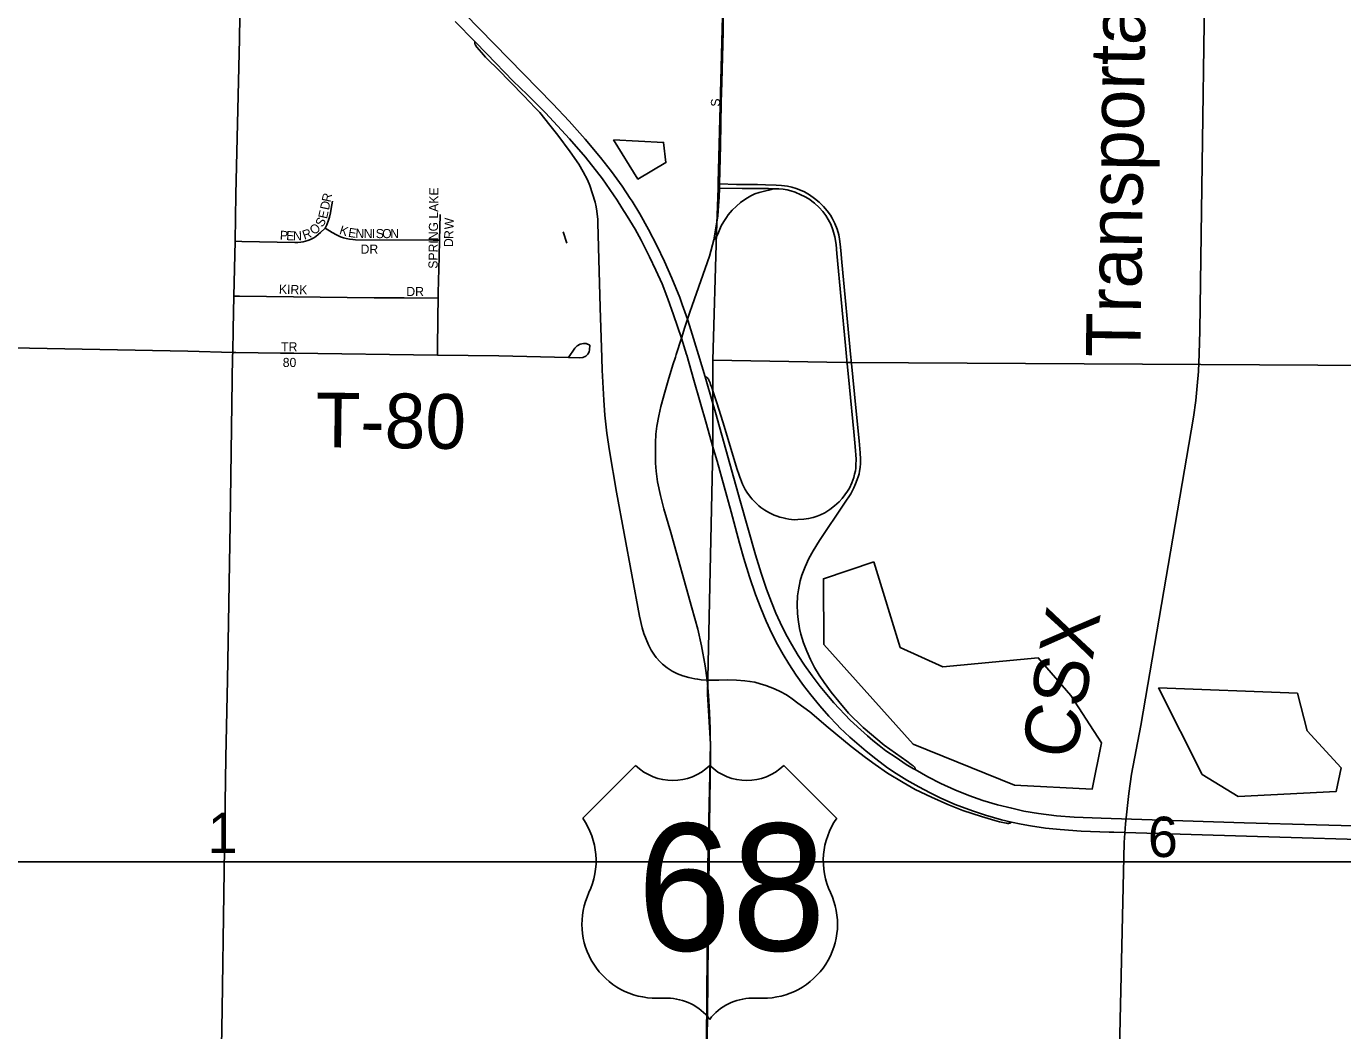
# Model space of a CAD drawing. Extents: x 0 to 68, y 0 to 52.9.
# Drawn here: x 51.689 to 55.298, y 42.989 to 45.742 of the extents above; entities that cross this region are included whole.
import ezdxf

# ---------------------------------------------------------------- set-up
doc = ezdxf.new("R2010")
doc.units = 0
for name, color, linetype in [('Default', 7, 'Continuous'), ('GM_X_County_Road', 7, 'Continuous'), ('GM_X_Minor_Lake', 7, 'Continuous'), ('GM_X_State_Route', 7, 'Continuous'), ('GM_X_Township', 7, 'Continuous'), ('GM_X_Township_Road', 7, 'Continuous'), ('GM_X_Township_Road_Text', 7, 'Continuous')]:
    doc.layers.add(name, color=color, linetype=linetype)

msp = doc.modelspace()

# ---------------------------------------------------------------- linework, layer by layer
at = {"layer": 'Default'}
for p, q in [((53.3597, 43.7159), (53.2147, 43.5709)), ((53.9107, 43.5709), (53.7657, 43.7159)), ((49.5172, 43.4514), (67.9972, 43.4514)), ((53.4177, 43.0778), (53.4467, 43.0778)), ((53.6787, 43.0778), (53.7077, 43.0778))]:
    msp.add_line(p, q, dxfattribs=at)
for points in [[(53.5919, 45.4154), (53.5942, 45.5325), (53.5955, 45.5881), (53.5994, 45.7275), (53.5992, 45.7522), (53.6036, 45.9407), (53.6061, 46.0637), (53.6081, 46.1557)], [(54.6791, 42.6157), (54.6878, 43.0185), (54.6989, 43.5046), (54.7023, 43.5557), (54.7118, 43.6389), (54.7192, 43.6918), (54.7444, 43.8256), (54.8891, 44.6702), (54.8954, 44.7157), (54.8989, 44.7561), (54.9024, 44.7958), (54.9041, 44.8442), (54.9059, 44.9068), (54.91, 45.1713), (54.9217, 46.007)], [(53.2731, 45.3694), (53.2631, 45.3822), (53.2209, 45.4324), (53.1774, 45.4815), (53.1323, 45.5292), (52.8912, 45.7756), (52.8185, 45.8502)], [(53.5191, 44.7718), (53.4996, 44.8401), (53.4991, 44.8418), (53.485, 44.8868), (53.4638, 44.951), (53.4483, 44.9943), (53.432, 45.0356), (53.4154, 45.0732), (53.3975, 45.1102), (53.3746, 45.1557), (53.3583, 45.1857), (53.3361, 45.2216), (53.3219, 45.2442), (53.3091, 45.2651), (53.2684, 45.3232), (53.2224, 45.3827), (53.1786, 45.4337), (53.1121, 45.5043), (53.0619, 45.5549), (53.024, 45.5917), (52.952, 45.6661), (52.9191, 45.6999), (52.8647, 45.7553)], [(52.9191, 45.6999), (52.9186, 45.698), (52.9185, 45.6968), (52.9185, 45.6955), (52.9186, 45.6947), (52.9189, 45.6935), (52.9191, 45.6928), (52.9204, 45.6905), (52.9217, 45.6882), (52.9246, 45.6843), (52.9308, 45.677), (52.9369, 45.6695), (52.9485, 45.6567), (52.9557, 45.6498), (52.9812, 45.6254), (53.0529, 45.5514), (53.0845, 45.5179), (53.0968, 45.5053), (53.1243, 45.4707), (53.1466, 45.4432), (53.1801, 45.3979), (53.2035, 45.3641), (53.2162, 45.343), (53.2274, 45.321), (53.2337, 45.3058), (53.2415, 45.2824), (53.2486, 45.2599), (53.2515, 45.2473), (53.2534, 45.2349), (53.2558, 45.2124), (53.2563, 45.2027), (53.2578, 45.136), (53.2626, 44.9714), (53.2668, 44.833), (53.2678, 44.7989), (53.2722, 44.7168), (53.2753, 44.6758), (53.2809, 44.6268), (53.288, 44.578), (53.3074, 44.4646), (53.3706, 44.1251), (53.3779, 44.093), (53.3825, 44.0771), (53.3881, 44.0617), (53.3946, 44.0466), (53.4023, 44.0321), (53.4112, 44.0183), (53.4161, 44.0118), (53.4271, 43.9995), (53.433, 43.9938), (53.4458, 43.9835), (53.4595, 43.9746), (53.4741, 43.967), (53.4894, 43.9611), (53.5053, 43.9565), (53.5219, 43.9533), (53.5297, 43.9519), (53.5392, 43.9505), (53.5556, 43.9492)], [(53.3497, 45.2622), (53.345, 45.2697), (53.3223, 45.3037), (53.2934, 45.3435), (53.2731, 45.3694)], [(53.574, 45.1569), (53.5787, 45.1616), (53.5821, 45.1667), (53.5866, 45.1765), (53.5945, 45.1947), (53.6011, 45.2067), (53.6087, 45.2181), (53.6136, 45.225), (53.6242, 45.2374), (53.6358, 45.2491), (53.6475, 45.2592), (53.6617, 45.2687), (53.6757, 45.2771), (53.6864, 45.2824), (53.698, 45.2866), (53.7167, 45.291), (53.7252, 45.2929), (53.7378, 45.2964), (53.7522, 45.296), (53.7644, 45.295), (53.7751, 45.2932), (53.7855, 45.2904), (53.7967, 45.2869), (53.8128, 45.2802), (53.8221, 45.2755), (53.8342, 45.2686), (53.85, 45.2569), (53.8624, 45.2453), (53.8725, 45.2343), (53.8809, 45.2231), (53.8873, 45.2121), (53.8944, 45.1995), (53.9003, 45.1842), (53.9058, 45.1645), (53.9097, 45.144), (53.9116, 45.1192), (53.9349, 44.867), (53.9388, 44.8264), (53.9458, 44.7528), (53.9579, 44.6305), (53.9614, 44.5896), (53.9638, 44.5555), (53.9636, 44.5391), (53.9632, 44.5308), (53.962, 44.5232), (53.96, 44.5138), (53.9576, 44.5052), (53.955, 44.4979), (53.952, 44.4903), (53.9455, 44.4761), (53.9403, 44.4673), (53.9331, 44.4572), (53.9255, 44.4476), (53.9174, 44.4382), (53.9052, 44.4272), (53.8918, 44.4169), (53.8781, 44.4085), (53.8665, 44.4029), (53.8571, 44.3989), (53.846, 44.3953), (53.8338, 44.3925), (53.8211, 44.3907), (53.8041, 44.3895), (53.7945, 44.3893), (53.7872, 44.3897), (53.7796, 44.3907), (53.771, 44.3923), (53.7638, 44.3941), (53.755, 44.3963), (53.7479, 44.3987), (53.7397, 44.4018), (53.7251, 44.4088), (53.7134, 44.4152), (53.703, 44.4226), (53.6974, 44.4273), (53.69, 44.4347), (53.6795, 44.4457), (53.6746, 44.4514), (53.6649, 44.4644), (53.6599, 44.4724), (53.6529, 44.4867), (53.6469, 44.5013), (53.6452, 44.5059)], [(53.5895, 45.2977), (53.652, 45.2972), (53.6874, 45.2973), (53.7119, 45.2973), (53.7241, 45.2975), (53.7378, 45.2964)], [(54.1257, 43.7046), (54.126, 43.7057), (54.126, 43.7064), (54.1258, 43.7075), (54.1257, 43.7082), (54.1255, 43.7087), (54.1253, 43.7095), (54.1248, 43.7103), (54.1245, 43.7109), (54.1239, 43.7116), (54.1235, 43.7121), (54.1227, 43.7129), (54.1215, 43.7139), (54.1201, 43.7149), (54.1153, 43.7185), (54.1026, 43.7275), (54.0406, 43.7718), (53.9836, 43.8198), (53.943, 43.8595), (53.9163, 43.8907), (53.8959, 43.9164), (53.8765, 43.9429), (53.863, 43.9635), (53.8503, 43.9846), (53.8388, 44.0064), (53.8286, 44.0288), (53.8199, 44.0518), (53.8127, 44.0754), (53.8089, 44.0913), (53.8048, 44.1156), (53.8031, 44.1319), (53.8024, 44.1565), (53.8038, 44.1811), (53.8059, 44.1974), (53.8109, 44.2215), (53.8155, 44.2372), (53.824, 44.2603), (53.8345, 44.2826), (53.8463, 44.3041), (53.8638, 44.332), (53.9325, 44.4343), (53.9493, 44.4604), (53.9547, 44.4708), (53.9578, 44.4769), (53.9626, 44.4877), (53.967, 44.4993), (53.97, 44.5072), (53.972, 44.5152), (53.9736, 44.5226), (53.9749, 44.5322), (53.9759, 44.5433), (53.9761, 44.5553), (53.975, 44.5724), (53.9726, 44.6052), (53.964, 44.6869), (53.9507, 44.8263), (53.9499, 44.834), (53.9249, 45.0955), (53.9224, 45.1272), (53.9206, 45.1445), (53.9186, 45.1581), (53.9164, 45.1701), (53.9118, 45.1856), (53.9059, 45.2012), (53.8987, 45.2155), (53.8939, 45.2237), (53.8848, 45.2355), (53.8743, 45.2481), (53.8627, 45.2597), (53.8501, 45.2702), (53.8365, 45.2795), (53.8222, 45.2876), (53.8072, 45.2942), (53.7995, 45.2971), (53.7876, 45.3009), (53.7758, 45.3033), (53.7595, 45.3055), (53.7451, 45.3065), (53.7154, 45.3074), (53.6939, 45.3077), (53.6364, 45.3085), (53.5898, 45.3095)], [(52.5089, 45.1888), (52.5133, 45.1978), (52.5176, 45.2108), (52.52, 45.2187), (52.523, 45.2303), (52.5252, 45.2419), (52.5286, 45.2624)], [(53.5072, 44.9219), (53.5018, 44.9392), (53.4876, 44.9789), (53.4806, 44.9983), (53.459, 45.0517), (53.4391, 45.0969), (53.4178, 45.1413), (53.3951, 45.185), (53.3708, 45.2278), (53.3497, 45.2622)], [(52.822, 45.1551), (52.8234, 45.2259)], [(52.2615, 45.1526), (52.2797, 45.1523), (52.4256, 45.1492), (52.4339, 45.1496), (52.4415, 45.1501), (52.4482, 45.1512), (52.4547, 45.1528), (52.4611, 45.1547), (52.4686, 45.1573), (52.4771, 45.162), (52.483, 45.1659), (52.4958, 45.1763), (52.5089, 45.1888)], [(52.5089, 45.1888), (52.5278, 45.1765), (52.5392, 45.1699), (52.5503, 45.1648), (52.5584, 45.1621), (52.5665, 45.1599), (52.5754, 45.1581), (52.5841, 45.1572), (52.5915, 45.1566), (52.8049, 45.1552), (52.822, 45.1551)], [(53.1707, 45.1472), (53.1607, 45.1785)], [(52.8181, 44.9963), (52.8185, 45.0109), (52.8211, 45.1101), (52.822, 45.1551)], [(53.4686, 44.835), (53.471, 44.8425), (53.485, 44.8868), (53.4945, 44.9168), (53.5018, 44.9392), (53.5085, 44.9583), (53.5145, 44.9769), (53.5622, 45.112), (53.574, 45.1569)], [(52.2585, 45.002), (52.2741, 45.0018), (52.6426, 44.9979), (52.7251, 44.9971), (52.8181, 44.9963)], [(52.8161, 44.8407), (52.8162, 44.854), (52.817, 44.9449), (52.8181, 44.9963)], [(53.5504, 44.7808), (53.532, 44.8409), (53.5109, 44.9097), (53.5072, 44.9219)], [(52.386, 44.846), (52.3866, 44.846), (52.4228, 44.8456)], [(53.4508, 44.7769), (53.4627, 44.8163), (53.4678, 44.8324)], [(53.4678, 44.8324), (53.4686, 44.835)], [(53.5625, 43.5513), (53.5625, 43.5535), (53.5652, 43.7459), (53.5642, 43.8171), (53.5624, 43.8609), (53.5598, 43.9073), (53.5567, 43.9392), (53.5556, 43.9492), (53.5505, 43.9886), (53.5402, 44.0438), (53.5299, 44.0898), (53.5137, 44.1481), (53.456, 44.3539), (53.4368, 44.4194), (53.4275, 44.4557), (53.4199, 44.4931), (53.4158, 44.5226), (53.4144, 44.5446), (53.4137, 44.5768), (53.4137, 44.5998), (53.4147, 44.6235), (53.4178, 44.6461), (53.4229, 44.6739), (53.4291, 44.6996), (53.4394, 44.7391), (53.4508, 44.7769)], [(53.6452, 44.5059), (53.6422, 44.514), (53.6379, 44.5274), (53.5985, 44.6579), (53.5819, 44.7094), (53.5758, 44.7285), (53.5712, 44.7428), (53.5683, 44.752), (53.5652, 44.7602), (53.5635, 44.7647), (53.5606, 44.7718), (53.5591, 44.7747), (53.558, 44.7765), (53.5567, 44.7779), (53.5554, 44.779), (53.5544, 44.7797), (53.5527, 44.7804), (53.5504, 44.7808)], [(53.5556, 43.9492), (53.5687, 43.9494), (53.5878, 43.9498), (53.6114, 43.9505), (53.6361, 43.9496), (53.6594, 43.9481), (53.6731, 43.9463), (53.6863, 43.9437), (53.7013, 43.9397), (53.7169, 43.9345), (53.7285, 43.9306), (53.7407, 43.9257), (53.7579, 43.9176), (53.7712, 43.9099), (53.7783, 43.9056), (53.7888, 43.8984), (53.8045, 43.8866), (53.8369, 43.8624), (53.887, 43.8202), (53.9506, 43.7679), (53.9897, 43.7377), (54.0163, 43.7184), (54.0497, 43.6947), (54.0927, 43.6687), (54.1258, 43.6502), (54.1707, 43.6287), (54.2158, 43.6087), (54.2569, 43.5924), (54.3074, 43.5756), (54.3444, 43.5647), (54.357, 43.5617), (54.3755, 43.5575), (54.3773, 43.5573), (54.3795, 43.557), (54.3807, 43.557), (54.382, 43.5571), (54.3833, 43.5572), (54.3846, 43.5575), (54.3858, 43.5578), (54.3868, 43.5582), (54.3873, 43.5583), (54.3877, 43.5585), (54.3881, 43.5587), (54.3884, 43.559), (54.3889, 43.5594), (54.3892, 43.5596), (54.3894, 43.5599), (54.3899, 43.5605)], [(53.5609, 43.4432), (53.5625, 43.5513)], [(53.5556, 42.958), (53.5572, 43.1194), (53.5598, 43.3738), (53.5609, 43.4432)]]:
    msp.add_lwpolyline(points, dxfattribs=at)
for centre, radius, start, end in [((53.4612, 43.8195), 0.145, 225.573, 314.427), ((53.6642, 43.8195), 0.145, 225.573, 314.427), ((53.0483, 43.4545), 0.203, 334.5471, 35.0009), ((54.0771, 43.4545), 0.203, 144.9991, 205.4529), ((53.4154, 43.2809), 0.203, 154.8319, 270.6383), ((53.71, 43.2809), 0.203, 269.3617, 25.1681), ((53.4467, 42.9328), 0.145, 36.8699, 90), ((53.6787, 42.9328), 0.145, 90, 143.1301)]:
    msp.add_arc(centre, radius, start, end, dxfattribs=at)
at = {"layer": 'GM_X_County_Road'}
for points in [[(53.5898, 45.3095), (53.5919, 45.4154)], [(53.574, 45.1569), (53.5805, 45.1936), (53.5846, 45.2221), (53.587, 45.2499), (53.5884, 45.2736), (53.5895, 45.2977)], [(53.5895, 45.2977), (53.5898, 45.3095)]]:
    msp.add_lwpolyline(points, dxfattribs=at)
at = {"layer": 'GM_X_Minor_Lake'}
for points in [[(53.2985, 45.4301), (53.3658, 45.3229), (53.4426, 45.3683), (53.4361, 45.4236), (53.2985, 45.4301)], [(54.0127, 44.2743), (53.8746, 44.2275), (53.8758, 44.0476), (54.1203, 43.7738), (54.3986, 43.6614), (54.6115, 43.6512), (54.6369, 43.7775), (54.5527, 43.908), (54.4633, 44.0104), (54.2018, 43.986), (54.0848, 44.0394), (54.0127, 44.2743)], [(54.7931, 43.9286), (54.9124, 43.6913), (55.0113, 43.6309), (55.2797, 43.6442), (55.2934, 43.7094), (55.2009, 43.8108), (55.1738, 43.9136), (54.7931, 43.9286)]]:
    msp.add_lwpolyline(points, dxfattribs=at)
at = {"layer": 'GM_X_State_Route'}
for points in [[(53.5191, 44.7718), (53.5537, 44.6511), (53.5705, 44.5922), (53.5828, 44.5494), (53.6213, 44.4108), (53.6441, 44.3253), (53.6564, 44.2828), (53.6721, 44.2328), (53.6884, 44.1847), (53.7029, 44.1465), (53.7174, 44.1117), (53.7331, 44.0775), (53.7487, 44.0469), (53.7639, 44.0198), (53.7792, 43.9947), (53.7999, 43.9633), (53.82, 43.9354), (53.8399, 43.9094), (53.8647, 43.8789), (53.8894, 43.8506), (53.9118, 43.8268), (53.9193, 43.8193), (53.9465, 43.7938), (53.9913, 43.7552), (54.018, 43.7338), (54.0505, 43.7093), (54.0738, 43.694), (54.1033, 43.6759), (54.136, 43.6576), (54.167, 43.6411), (54.1946, 43.6273), (54.2205, 43.6154), (54.2354, 43.609), (54.283, 43.5913), (54.3191, 43.5798), (54.3628, 43.5672), (54.3899, 43.5605), (54.4167, 43.5552), (54.4425, 43.5502), (54.483, 43.5441), (54.5236, 43.5399), (54.5808, 43.5361), (54.6575, 43.5333)], [(53.5504, 44.7808), (53.5711, 44.7081), (53.5782, 44.6829), (53.6458, 44.4412), (53.6882, 44.2928), (53.7034, 44.2425), (53.7182, 44.1989), (53.7317, 44.1636), (53.7443, 44.1332), (53.7613, 44.0958), (53.7748, 44.0694), (53.7867, 44.0478), (53.8054, 44.0168), (53.8225, 43.9906), (53.8434, 43.961), (53.8654, 43.9323), (53.8884, 43.9044), (53.9027, 43.8875), (53.9481, 43.84), (53.977, 43.813), (53.9951, 43.7972), (54.01, 43.7844), (54.0274, 43.7706), (54.0458, 43.7561), (54.0738, 43.7372), (54.1011, 43.7187), (54.121, 43.7069), (54.1257, 43.7046), (54.1602, 43.6847), (54.1959, 43.666), (54.235, 43.6489), (54.2733, 43.6333), (54.3116, 43.62), (54.3513, 43.6078), (54.3905, 43.5983), (54.4236, 43.5909), (54.4641, 43.584), (54.5132, 43.5778), (54.5619, 43.5744), (54.6354, 43.5709), (54.6628, 43.5702), (55.0281, 43.5589), (55.2259, 43.5532), (55.5655, 43.544)], [(54.6575, 43.5333), (54.6709, 43.5328), (55.0643, 43.5211), (55.433, 43.5101), (55.7199, 43.5015), (56.2691, 43.4862), (56.7362, 43.4724), (56.8837, 43.4676), (57.0723, 43.4628), (57.8017, 43.4415), (58.1951, 43.4298)]]:
    msp.add_lwpolyline(points, dxfattribs=at)
at = {"layer": 'GM_X_Township'}
for points in [[(58.8342, 44.7404), (56.8623, 44.7881), (55.55, 44.811), (53.9477, 44.8207), (53.9362, 44.8202), (53.5717, 44.8269), (53.5816, 45.1755), (53.5859, 45.2978), (53.5861, 45.3128), (53.6079, 46.1573), (53.6232, 46.7171), (53.6354, 47.2484), (53.6343, 47.3192), (53.6375, 47.4454), (53.638, 47.5748), (53.6422, 47.7406)], [(53.4359, 34.4614), (53.475, 36.9167), (53.476, 36.9822), (53.4921, 38.2302), (53.493, 38.2977), (53.5163, 39.5532), (53.5177, 39.6161), (53.5297, 40.9525), (53.5453, 42.2102), (53.554, 42.96), (53.5575, 43.4417), (53.5653, 43.7753), (53.5564, 43.9111), (53.5572, 43.9542), (53.5711, 44.5876), (53.5712, 44.6417), (53.5717, 44.8269), (53.9362, 44.8202), (53.9477, 44.8207), (55.55, 44.811), (56.8623, 44.7881), (58.8342, 44.7404)]]:
    msp.add_lwpolyline(points, dxfattribs=at)
at = {"layer": 'GM_X_Township_Road'}
for points in [[(52.2615, 45.1526), (52.2641, 45.2809), (52.2734, 45.7078), (52.2756, 45.831), (52.2813, 46.1101), (52.2857, 46.2985), (52.2874, 46.3971), (52.2852, 46.4302), (52.2807, 46.4546), (52.2794, 46.4596), (52.2719, 46.4864), (52.2502, 46.5486), (52.2163, 46.6324), (52.2073, 46.6548)], [(52.2585, 45.002), (52.2615, 45.1526)], [(52.2551, 44.8479), (52.2567, 44.9114), (52.2585, 45.002)], [(50.9298, 44.8767), (51.1402, 44.8725), (51.3862, 44.8673), (51.6978, 44.8598), (52.1325, 44.8509), (52.2551, 44.8479)], [(53.1757, 44.8338), (53.193, 44.8595), (53.1998, 44.8658), (53.2075, 44.8703), (53.2165, 44.8719), (53.2238, 44.8721), (53.2338, 44.8682)], [(53.1757, 44.8338), (53.2064, 44.833), (53.215, 44.8342), (53.2232, 44.8377), (53.229, 44.8428), (53.2323, 44.8491), (53.233, 44.8549), (53.2338, 44.8682)], [(52.2307, 43.3644), (52.2364, 43.7373), (52.241, 43.9508), (52.2435, 44.1068), (52.2477, 44.3777), (52.2549, 44.8376), (52.2551, 44.8479)], [(52.2551, 44.8479), (52.2636, 44.8477), (52.386, 44.846)], [(52.4228, 44.8456), (52.8161, 44.8407)], [(52.8161, 44.8407), (52.9846, 44.8387), (53.1757, 44.8338)], [(52.2105, 42.2664), (52.2109, 42.284), (52.2223, 42.8423), (52.2259, 43.0475), (52.2307, 43.3644)]]:
    msp.add_lwpolyline(points, dxfattribs=at)

# ---------------------------------------------------------------- texts
at = {"layer": 'Default'}
for s, height, rotation, p in [('Transportation,', 0.1495, 89.1703, (54.7432, 44.8338)), ('S', 0.025, 90, (53.591, 45.5216)), ('SPRING LAKE', 0.025, 89.3644, (52.8166, 45.0771)), ('D', 0.025, 78.3342, (52.5186, 45.2367)), ('R', 0.025, 77.7424, (52.523, 45.2582)), ('S', 0.025, 58.6827, (52.5009, 45.1893)), ('E', 0.025, 77.5457, (52.5134, 45.2126)), ('W', 0.025, 87.9822, (52.8603, 45.1847)), ('P', 0.025, 357.0748, (52.3838, 45.1567)), ('E', 0.025, 357.0872, (52.4013, 45.1558)), ('N', 0.025, 0.9846, (52.4208, 45.1549)), ('R', 0.025, 19.0462, (52.4512, 45.1567)), ('O', 0.025, 41.1618, (52.479, 45.1685)), ('K', 0.025, 342.3461, (52.5456, 45.1728)), ('E', 0.025, 350.6131, (52.5704, 45.1652)), ('N', 0.025, 357.8649, (52.5912, 45.162)), ('N', 0.025, 359.9253, (52.6142, 45.1611)), ('I', 0.025, 359.985, (52.6362, 45.1611)), ('S', 0.025, 359.9956, (52.6472, 45.1611)), ('O', 0.025, 359.9929, (52.6648, 45.1611)), ('N', 0.025, 359.9929, (52.6868, 45.1611)), ('R', 0.025, 88.2753, (52.8595, 45.1584)), ('DR', 0.025, 0, (52.6057, 45.1185)), ('D', 0.025, 89.1912, (52.8591, 45.1365)), ('KIRK', 0.025, 358.3163, (52.3814, 45.009)), ('DR', 0.025, 0, (52.7311, 45.0024)), ('TR', 0.025, 0, (52.3879, 44.8508)), ('80', 0.025, 0, (52.3923, 44.8079)), ('CSX', 0.1495, 80.0224, (54.5638, 43.7277)), ('1', 0.1105, 0, (52.1866, 43.4758)), ('6', 0.1105, 0, (54.7639, 43.4648))]:
    msp.add_text(s, height=height, rotation=rotation, dxfattribs=at).set_placement(p)
msp.add_text('68', height=0.34805, dxfattribs=at).set_placement((53.3635, 43.2084))
at = {"layer": 'GM_X_Township_Road_Text'}
msp.add_text('T-80', height=0.15, rotation=359.2931, dxfattribs=at).set_placement((52.4815, 44.5881))

doc.saveas('drawing.dxf')
